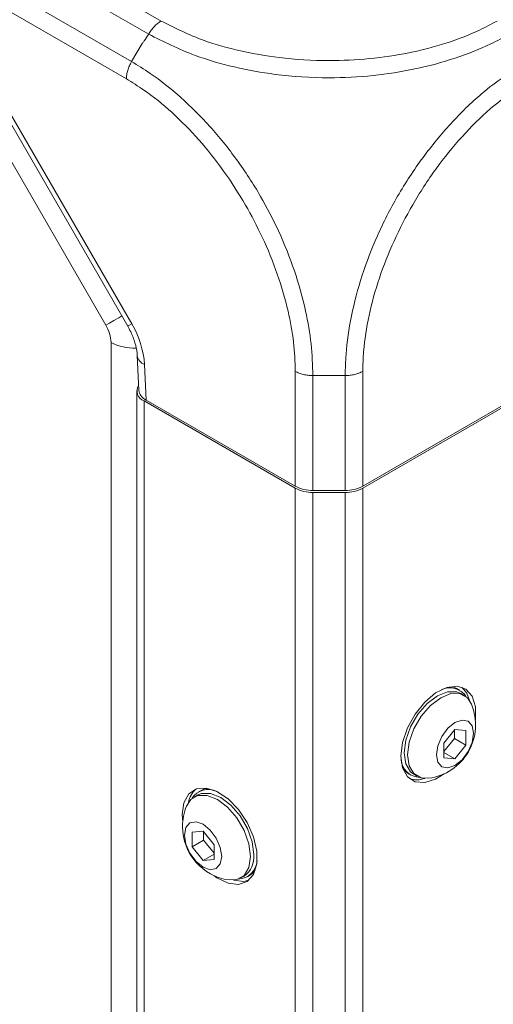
# Model space of a CAD drawing. Header units: millimetres. Extents: x 0 to 1118, y 0 to 864.
# Tile 281 of 512: x 595 to 605, y 108 to 127. Entities that reach past the tile are written whole.
import ezdxf

# ---------------------------------------------------------------- set-up
doc = ezdxf.new("R2010")
doc.units = ezdxf.units.MM

msp = doc.modelspace()

# ---------------------------------------------------------------- linework, layer by layer
at = {"color": 9, "linetype": 'Continuous', "lineweight": 0}
for p, q in [((593.6274, 129.9142), (598.132, 127.3137)), ((597.8838, 127.0488), (593.3756, 129.6513)), ((593.0369, 129.1004), (597.5408, 126.5004)), ((597.4369, 126.1521), (592.9377, 128.7494)), ((594.0242, 127.3289), (597.5433, 121.2337)), ((593.731, 126.912), (597.0243, 121.2078)), ((597.7503, 126.8632), (597.5408, 126.5004)), ((597.1279, 120.8594), (597.1279, 73.5121)), ((597.801, 120.4166), (597.8325, 119.7034)), ((600.8263, 117.9751), (600.8263, 120.2814)), ((601.8264, 120.1973), (601.1798, 120.1973)), ((601.1799, 120.1972), (601.1799, 117.8906)), ((601.8263, 117.8906), (601.8263, 120.1972)), ((602.1799, 120.2814), (602.1799, 117.9751)), ((597.7908, 119.6867), (597.7908, 73.348)), ((600.8263, 71.5956), (600.8263, 117.9343)), ((601.1799, 117.8497), (601.1799, 71.5111)), ((601.8263, 71.5111), (601.8263, 117.8497)), ((602.1799, 117.9343), (602.1799, 71.5956))]:
    msp.add_line(p, q, dxfattribs=at)
at = {"color": 7, "linetype": 'Continuous', "lineweight": 15}
for p, q in [((593.9447, 127.283), (597.4638, 121.1878)), ((597.655, 120.5986), (597.6859, 119.9005)), ((597.6444, 119.8908), (597.6444, 73.5521)), ((600.8263, 117.9343), (597.7908, 119.6867)), ((600.8263, 117.9751), (597.8325, 119.7034)), ((605.1737, 119.7034), (602.1799, 117.9751)), ((605.2154, 119.6867), (602.1799, 117.9343)), ((601.8263, 117.8906), (601.1799, 117.8906)), ((601.1799, 117.8497), (601.8263, 117.8497)), ((604.1258, 113.8813), (604.0834, 113.9058)), ((604.2123, 113.778), (604.1451, 113.8168)), ((604.03, 113.0954), (603.809, 112.8205)), ((604.0212, 112.9137), (604.0212, 113.0844)), ((604.251, 113.0757), (604.03, 113.0954)), ((604.251, 112.781), (604.251, 113.0757)), ((603.809, 112.6498), (604.0212, 112.9137)), ((604.0212, 112.9137), (604.251, 112.781)), ((603.809, 112.8205), (603.809, 112.5259)), ((604.03, 112.5061), (604.251, 112.781)), ((603.809, 112.6337), (604.03, 112.5061)), ((603.809, 112.5259), (604.03, 112.5061)), ((603.0997, 112.2019), (603.1422, 112.1774)), ((603.2077, 112.193), (603.2749, 112.1542)), ((598.9228, 111.8645), (598.8804, 111.84)), ((598.8611, 111.7754), (598.7939, 111.7367)), ((598.5573, 111.385), (598.5667, 111.2425)), ((598.9762, 111.0541), (598.7553, 111.0343)), ((598.7553, 111.0343), (598.7553, 110.7397)), ((599.1972, 110.7792), (598.9762, 111.0541)), ((598.9851, 111.0431), (598.9851, 110.8723)), ((598.9851, 110.8723), (598.7553, 110.7397)), ((598.7553, 110.7397), (598.9762, 110.4648)), ((598.9851, 110.8723), (599.1972, 110.6084)), ((599.1972, 110.4845), (599.1972, 110.7792)), ((599.1972, 110.5923), (598.9762, 110.4648)), ((598.9762, 110.4648), (599.1972, 110.4845)), ((599.7313, 110.1128), (599.7985, 110.1516)), ((599.864, 110.136), (599.9065, 110.1605))]:
    msp.add_line(p, q, dxfattribs=at)
at = {"color": 9, "linetype": 'Continuous', "lineweight": 0, "flags": 128}
for points in [[(597.0243, 121.2078), (597.0966, 121.2496), (597.1837, 121.2999), (597.2824, 121.3568), (597.3453, 121.3932)], [(597.4638, 121.1878), (597.464, 121.1879), (597.4745, 121.194), (597.5013, 121.2094), (597.5433, 121.2337)]]:
    msp.add_lwpolyline(points, dxfattribs=at)
at = {"color": 7, "linetype": 'Continuous', "lineweight": 15, "flags": 128}
for points in [[(604.4395, 113.2838), (604.4406, 113.2922), (604.4406, 113.5508), (604.3746, 113.7598), (604.2484, 113.9007), (604.0733, 113.9608), (603.8648, 113.935), (603.6415, 113.8254), (603.4232, 113.6418), (603.2292, 113.4005), (603.0769, 113.123), (602.9797, 112.8339), (602.9464, 112.5589), (602.9464, 112.5589)], [(603.2077, 112.193), (603.1401, 112.2453), (603.046, 112.4044), (603.0135, 112.6222), (603.046, 112.8775), (603.1401, 113.1452), (603.2868, 113.3992), (603.4716, 113.6147), (603.6764, 113.7704), (603.8813, 113.8512), (604.0661, 113.8491), (604.1451, 113.8168)], [(603.9271, 113.9512), (604.0005, 113.9398), (604.0834, 113.9058)], [(604.3236, 113.6716), (604.2685, 113.8211), (604.1732, 113.9388)], [(603.5058, 112.1143), (603.354, 112.1218), (603.2073, 112.2065), (603.1131, 112.3656), (603.0807, 112.5834), (603.1131, 112.8387), (603.2073, 113.1064), (603.354, 113.3605), (603.5388, 113.5759), (603.7436, 113.7316), (603.9485, 113.8124), (604.1333, 113.8103), (604.2799, 113.7256), (604.3624, 113.598)], [(604.4032, 113.0162), (604.3748, 112.8349), (604.2939, 112.6484), (604.1728, 112.4851), (604.03, 112.3698), (603.8872, 112.3202), (603.7661, 112.3437), (603.6852, 112.4368), (603.6568, 112.5853), (603.6852, 112.7666), (603.7661, 112.9532), (603.8872, 113.1165), (604.03, 113.2317), (604.1728, 113.2814), (604.2939, 113.2578), (604.3748, 113.1647), (604.4032, 113.0162)], [(602.9464, 112.5589), (602.9797, 112.3225), (603.0769, 112.1455), (603.2292, 112.0439), (603.4232, 112.0266), (603.6415, 112.0951), (603.8165, 112.2046)], [(603.0997, 112.2019), (603.0288, 112.2568), (602.9823, 112.3146)], [(599.1897, 110.1632), (599.2524, 110.1185), (599.4757, 110.0089), (599.6842, 109.9831), (599.8593, 110.0432), (599.9855, 110.1841), (600.0515, 110.3931), (600.0515, 110.6517), (599.9855, 110.9369), (599.8593, 111.2234), (599.6842, 111.4858), (599.4757, 111.7006), (599.2524, 111.8488), (599.0341, 111.9173), (598.8401, 111.9), (598.6878, 111.7984), (598.5906, 111.6214), (598.5573, 111.385), (598.5573, 111.385)], [(598.9228, 111.8645), (599.0058, 111.8984), (599.0791, 111.9099)], [(598.6438, 111.5566), (598.7263, 111.6843), (598.873, 111.769), (599.0578, 111.771), (599.2626, 111.6902), (599.4675, 111.5345), (599.6523, 111.3191), (599.7989, 111.0651), (599.8931, 110.7973), (599.9255, 110.5421)], [(598.8611, 111.7754), (598.9401, 111.8078), (599.1249, 111.8098), (599.3298, 111.729), (599.5346, 111.5733), (599.7194, 111.3579), (599.8661, 111.1039), (599.9602, 110.8361), (599.9927, 110.5808)], [(599.3494, 110.544), (599.321, 110.3955), (599.2401, 110.3024), (599.119, 110.2788), (598.9762, 110.3285), (598.8334, 110.4437), (598.7123, 110.607), (598.6314, 110.7935), (598.603, 110.9749), (598.6314, 111.1234), (598.7123, 111.2165), (598.8334, 111.24), (598.9762, 111.1904), (599.119, 111.0751), (599.2401, 110.9118), (599.321, 110.7253), (599.3494, 110.544)], [(599.9255, 110.5421), (599.8931, 110.3242), (599.7989, 110.1652), (599.6523, 110.0805), (599.5004, 110.0729)], [(600.0239, 110.2732), (599.9774, 110.2155), (599.9065, 110.1605)], [(599.5835, 110.0696), (599.7903, 110.0443), (599.8902, 110.0663)]]:
    msp.add_lwpolyline(points, dxfattribs=at)
at = {"color": 9, "linetype": 'Continuous', "lineweight": 0}
for centre, radius, start, end in [((596.4068, 120.8347), 0.7215, 1.95859, 31.14206), ((595.9597, 120.2851), 1.846, 4.08504, 30.92105), ((597.5783, 121.7222), 0.9734, 242.4354, 273.09518), ((597.885, 120.6338), 0.2328, 189.05855, 248.83732)]:
    msp.add_arc(centre, radius, start, end, dxfattribs=at)
at = {"color": 7, "linetype": 'Continuous', "lineweight": 15}
for centre, radius, start, end in [((597.8651, 119.8883), 0.2149, 148.6986, 249.77085), ((601.1655, 118.6118), 0.7214, 241.95859, 271.14515), ((601.1655, 118.571), 0.7214, 241.95859, 271.14515), ((601.8408, 118.6119), 0.7214, 268.85511, 298.04061), ((601.8408, 118.571), 0.7214, 268.85511, 298.04061), ((603.926, 113.5404), 0.3899, 32.02172, 116.77651), ((603.3627, 113.186), 1.0813, 277.60709, 22.39829), ((603.3375, 112.521), 0.3899, 183.23107, 267.98043), ((603.2646, 112.548), 0.4647, 251.35639, 289.89219), ((599.1548, 111.5403), 0.4807, 132.0137, 169.22051), ((599.0802, 111.499), 0.3899, 63.22264, 147.97945), ((599.6435, 111.1446), 1.0812, 157.60171, 180), ((599.6435, 111.1446), 1.0813, 180, 262.39291), ((599.5405, 110.5269), 0.4554, 304.51017, 6.80464), ((599.6687, 110.4796), 0.3899, 272.01913, 356.76809)]:
    msp.add_arc(centre, radius, start, end, dxfattribs=at)
msp.add_ellipse((598.1861, 119.9075), major_axis=(0.5003, -0.0006), ratio=0.5772866, start_param=3.1678042, end_param=3.928362, dxfattribs=at)
at = {"color": 9, "linetype": 'Continuous', "lineweight": 0}
for points, knots in [([(597.8837, 127.0488), (597.9009, 127.0767), (597.9352, 127.1325), (597.9968, 127.2057), (598.063, 127.2688), (598.109, 127.2988), (598.132, 127.3137)], [0, 0, 0, 0, 0.2499977, 0.499995, 0.7500011, 1, 1, 1, 1]), ([(598.132, 127.3137), (598.4107, 127.1742), (598.8944, 126.9322), (599.7185, 126.7035), (600.5583, 126.5563), (601.438, 126.5037), (602.3174, 126.5468), (603.1121, 126.6637), (603.8588, 126.8585), (604.4464, 127.0835), (604.7599, 127.2522), (604.8742, 127.3137)], [0, 0, 0, 0, 0.14765239, 0.25620458, 0.36477698, 0.49958878, 0.60894199, 0.7182916, 0.82774233, 0.93717481, 1, 1, 1, 1]), ([(597.7502, 126.8633), (597.7531, 126.8658), (597.7702, 126.8809), (597.8157, 126.9434), (597.8549, 127.0042), (597.8837, 127.0488)], [0, 0, 0, 0, 0.0512212, 0.3045482, 1, 1, 1, 1]), ([(605.1225, 127.0488), (604.9998, 126.9827), (604.6661, 126.8029), (604.0378, 126.5555), (603.2404, 126.3396), (602.3835, 126.2049), (601.4373, 126.1559), (600.4911, 126.2158), (599.5888, 126.3809), (598.7054, 126.6353), (598.1829, 126.8982), (597.8837, 127.0488)], [0, 0, 0, 0, 0.0627055, 0.1705799, 0.2816653, 0.3894284, 0.5004179, 0.6352703, 0.742286, 0.8524246, 1, 1, 1, 1]), ([(597.5408, 126.5005), (597.5253, 126.4716), (597.4944, 126.4139), (597.4621, 126.3236), (597.4409, 126.2345), (597.4382, 126.1795), (597.4369, 126.152)], [0, 0, 0, 0, 0.25000116, 0.50000268, 0.74999945, 1, 1, 1, 1]), ([(597.5409, 126.5005), (597.6662, 126.4237), (597.9983, 126.2201), (598.5327, 125.793), (599.1208, 125.2092), (599.6621, 124.5375), (600.1246, 123.8273), (600.5149, 123.0747), (600.8235, 122.2983), (601.0361, 121.5326), (601.157, 120.824), (601.1722, 120.4062), (601.1798, 120.1973)], [0, 0, 0, 0, 0.0657982, 0.1743476, 0.2828919, 0.391346, 0.4997941, 0.5968721, 0.705542, 0.8142125, 0.9070961, 1, 1, 1, 1]), ([(601.8265, 120.1973), (601.8302, 120.3399), (601.8402, 120.7229), (601.9389, 121.3972), (602.1497, 122.2004), (602.4623, 123.0143), (602.8721, 123.8162), (603.371, 124.5781), (603.9429, 125.2717), (604.6411, 125.9594), (605.1627, 126.3018), (605.4654, 126.5005)], [0, 0, 0, 0, 0.0638807, 0.1715816, 0.2825248, 0.3900468, 0.500815, 0.616212, 0.7271688, 0.8416823, 1, 1, 1, 1]), ([(600.8262, 120.2815), (600.819, 120.4758), (600.8046, 120.8643), (600.6857, 121.5225), (600.4794, 122.2323), (600.1862, 122.9516), (599.8225, 123.6505), (599.3958, 124.3126), (598.8981, 124.9415), (598.3568, 125.4899), (597.8625, 125.891), (597.5536, 126.0804), (597.4369, 126.152)], [0, 0, 0, 0, 0.09291456, 0.18581517, 0.29447728, 0.40316178, 0.50020129, 0.60862553, 0.71704318, 0.82556802, 0.93408029, 1, 1, 1, 1]), ([(605.5694, 126.152), (605.2881, 125.9666), (604.8067, 125.6492), (604.1641, 125.0027), (603.6376, 124.3542), (603.177, 123.6434), (602.7949, 122.8992), (602.4974, 122.1489), (602.2918, 121.401), (602.1927, 120.7738), (602.1834, 120.4143), (602.18, 120.2815)], [0, 0, 0, 0, 0.1584129, 0.2711133, 0.3838355, 0.4991896, 0.6083332, 0.7174774, 0.8267512, 0.9360043, 1, 1, 1, 1]), ([(601.1799, 120.1972), (601.1471, 120.1983), (601.0817, 120.2003), (600.9875, 120.2175), (600.8997, 120.2437), (600.8508, 120.2688), (600.8263, 120.2814)], [0, 0, 0, 0, 0.2500047, 0.4999996, 0.7499739, 1, 1, 1, 1]), ([(601.8265, 120.1972), (601.8592, 120.1983), (601.9247, 120.2004), (602.0189, 120.2176), (602.1067, 120.2437), (602.1556, 120.2689), (602.18, 120.2815)], [0, 0, 0, 0, 0.249984, 0.5000042, 0.7500012, 1, 1, 1, 1])]:
    msp.add_open_spline(points, degree=3, knots=knots, dxfattribs=at)
at = {"color": 7, "linetype": 'Continuous', "lineweight": 15}
msp.add_open_spline([(597.4638, 121.1878), (597.484, 121.151), (597.544, 121.0414), (597.6156, 120.8531), (597.649, 120.6916), (597.6539, 120.6166), (597.655, 120.5986)], degree=3, knots=[0, 0, 0, 0, 0.1812559, 0.538854, 0.8898845, 1, 1, 1, 1], dxfattribs=at)

doc.saveas('drawing.dxf')
